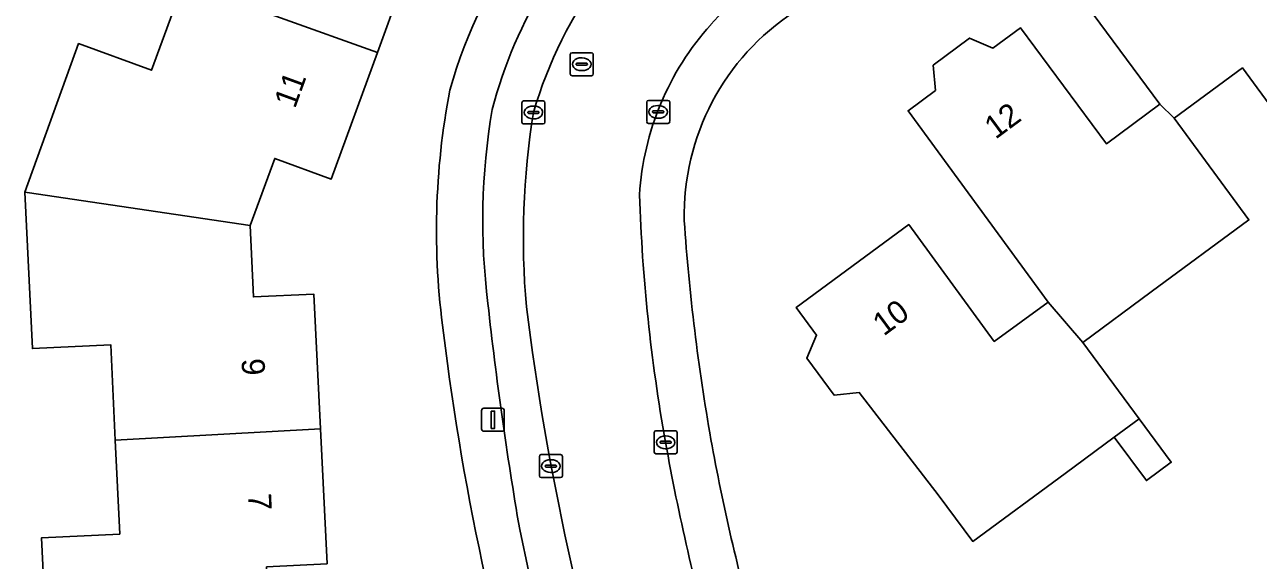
# Model space of a CAD drawing. Extents: x 163426 to 164192, y 380329 to 381641.
# Drawn here: x 163705 to 163758.7, y 381213.5 to 381236.8 of the extents above; entities that cross this region are included whole.
import ezdxf

# ---------------------------------------------------------------- set-up
doc = ezdxf.new("R2010")
doc.units = 0
for name, color, linetype in [('IMGEO_Erf', 7, 'Continuous'), ('IMGEO_Kolk', 7, 'Continuous'), ('IMGEO_Lichtmast', 7, 'Continuous'), ('IMGEO_Pand', 7, 'Continuous'), ('IMGEO_Pand_nummerreeks', 7, 'Continuous'), ('IMGEO_Parkeervlak_open', 7, 'Continuous'), ('IMGEO_Rijbaan_lokaal_open', 7, 'Continuous'), ('IMGEO_Rioolput', 7, 'Continuous'), ('IMGEO_Voetpad_open', 7, 'Continuous')]:
    doc.layers.add(name, color=color, linetype=linetype)

msp = doc.modelspace()

# ---------------------------------------------------------------- linework, layer by layer
at = {"layer": 'IMGEO_Erf'}
for points in [[(163722.346, 381241.131), (163720.335, 381235.612), (163718.325, 381230.097), (163715.867, 381230.997), (163714.795, 381228.068), (163714.941, 381224.962), (163717.567, 381225.086), (163717.855, 381219.215), (163718.143, 381213.343)], [(163759.474, 381232.919), (163757.985, 381234.938), (163755.009, 381232.744), (163758.27, 381228.319), (163754.015, 381225.182), (163751.038, 381222.987), (163753.493, 381219.658), (163754.889, 381217.765), (163753.805, 381216.966), (163752.409, 381218.859), (163750.27, 381217.282), (163746.245, 381214.315), (163744.744, 381216.35), (163741.311, 381220.8), (163740.212, 381220.688), (163739.024, 381222.303), (163739.451, 381223.303), (163738.562, 381224.499), (163743.461, 381228.115), (163747.184, 381223.024), (163749.527, 381224.738), (163743.435, 381233.069), (163744.633, 381233.956), (163744.518, 381235.053), (163746.113, 381236.233), (163747.128, 381235.802), (163748.325, 381236.688), (163752.069, 381231.629), (163754.397, 381233.352), (163748.871, 381240.82)], [(163706.058, 381207.644), (163705.722, 381214.476), (163709.123, 381214.639), (163708.928, 381218.726), (163708.73, 381222.879), (163705.319, 381222.716), (163704.985, 381229.526), (163707.328, 381235.993), (163710.509, 381234.834), (163711.898, 381238.645)]]:
    msp.add_lwpolyline(points, dxfattribs=at)
for centre, radius, start, end in [((163745.109, 381227.856), 22.467, 123.9213, 164.2166), ((163744.262, 381228.521), 10.574, 123.1077, 181.2485), ((163755.31, 381227.858), 32.402, 169.1322, 187.8951), ((163824.849, 381234.585), 91.376, 183.94986, 189.97771), ((163835.642, 381237.123), 113.261, 186.95585, 197.94301), ((163823.036, 381234.647), 89.602, 190.21727, 195.8365)]:
    msp.add_arc(centre, radius, start, end, dxfattribs=at)
at = {"layer": 'IMGEO_Kolk'}
for p, q in [((163726.626, 381232.571), (163726.626, 381233.423)), ((163726.701, 381233.497), (163727.553, 381233.497)), ((163727.627, 381233.423), (163727.627, 381232.571)), ((163732.057, 381232.596), (163732.057, 381233.448)), ((163732.132, 381233.522), (163732.984, 381233.522)), ((163733.058, 381233.448), (163733.058, 381232.596)), ((163726.885, 381232.991), (163726.885, 381233.003)), ((163727.323, 381232.954), (163726.925, 381232.954)), ((163726.928, 381233.04), (163727.326, 381233.04)), ((163727.114, 381233.277), (163727.139, 381233.277)), ((163727.369, 381233.003), (163727.369, 381232.991)), ((163732.316, 381233.016), (163732.316, 381233.028)), ((163732.754, 381232.979), (163732.356, 381232.979)), ((163732.359, 381233.065), (163732.757, 381233.065)), ((163732.545, 381233.302), (163732.57, 381233.302)), ((163732.8, 381233.028), (163732.8, 381233.016)), ((163727.553, 381232.497), (163726.701, 381232.497)), ((163727.137, 381232.717), (163727.112, 381232.717)), ((163732.984, 381232.522), (163732.132, 381232.522)), ((163732.568, 381232.742), (163732.543, 381232.742)), ((163732.382, 381218.208), (163732.382, 381219.06)), ((163732.457, 381219.134), (163733.309, 381219.134)), ((163732.87, 381218.914), (163732.895, 381218.914)), ((163733.383, 381219.06), (163733.383, 381218.208)), ((163732.641, 381218.628), (163732.641, 381218.64)), ((163733.079, 381218.591), (163732.681, 381218.591)), ((163732.684, 381218.677), (163733.082, 381218.677)), ((163732.893, 381218.354), (163732.868, 381218.354)), ((163733.125, 381218.64), (163733.125, 381218.628)), ((163727.385, 381217.171), (163727.385, 381218.023)), ((163727.46, 381218.097), (163728.312, 381218.097)), ((163727.873, 381217.877), (163727.898, 381217.877)), ((163728.386, 381218.023), (163728.386, 381217.171)), ((163733.309, 381218.134), (163732.457, 381218.134)), ((163727.644, 381217.591), (163727.644, 381217.603)), ((163728.082, 381217.554), (163727.684, 381217.554)), ((163727.687, 381217.64), (163728.085, 381217.64)), ((163727.896, 381217.317), (163727.871, 381217.317)), ((163728.128, 381217.603), (163728.128, 381217.591)), ((163728.312, 381217.097), (163727.46, 381217.097))]:
    msp.add_line(p, q, dxfattribs=at)
for points in [[(163726.626, 381232.571), (163726.626, 381233.423)], [(163726.701, 381233.497), (163727.553, 381233.497)], [(163727.627, 381233.423), (163727.627, 381232.571)], [(163732.057, 381232.596), (163732.057, 381233.448)], [(163732.132, 381233.522), (163732.984, 381233.522)], [(163733.058, 381233.448), (163733.058, 381232.596)], [(163727.553, 381232.497), (163726.701, 381232.497)], [(163732.984, 381232.522), (163732.132, 381232.522)], [(163732.382, 381218.208), (163732.382, 381219.06)], [(163732.457, 381219.134), (163733.309, 381219.134)], [(163733.383, 381219.06), (163733.383, 381218.208)], [(163727.385, 381217.171), (163727.385, 381218.023)], [(163727.46, 381218.097), (163728.312, 381218.097)], [(163728.386, 381218.023), (163728.386, 381217.171)], [(163733.309, 381218.134), (163732.457, 381218.134)], [(163728.312, 381217.097), (163727.46, 381217.097)]]:
    msp.add_lwpolyline(points, dxfattribs=at)
for centre, radius, start, end in [((163726.703, 381233.421), 0.0765, 91.552, 178.448), ((163726.703, 381233.421), 0.0765, 91.552, 178.448), ((163727.551, 381233.421), 0.0765, 1.552, 88.448), ((163727.551, 381233.421), 0.0765, 1.552, 88.448), ((163732.134, 381233.446), 0.0765, 91.552, 178.448), ((163732.134, 381233.446), 0.0765, 91.552, 178.448), ((163732.982, 381233.446), 0.0765, 1.552, 88.448), ((163732.982, 381233.446), 0.0765, 1.552, 88.448), ((163726.925, 381233), 0.0403, 85.8775, 175.7526), ((163726.922, 381232.99), 0.0366, 178.938, 274.7102), ((163727.326, 381232.997), 0.043, 264.8664, 352.4533), ((163727.33, 381233.002), 0.0386, 1.7309, 96.639), ((163732.356, 381233.025), 0.0403, 85.8775, 175.7526), ((163732.353, 381233.015), 0.0366, 178.938, 274.7102), ((163732.757, 381233.022), 0.043, 264.8664, 352.4533), ((163732.761, 381233.027), 0.0386, 1.7309, 96.639), ((163726.703, 381232.573), 0.0765, 181.552, 268.448), ((163726.703, 381232.573), 0.0765, 181.552, 268.448), ((163727.551, 381232.573), 0.0765, 271.552, 358.448), ((163727.551, 381232.573), 0.0765, 271.552, 358.448), ((163732.134, 381232.598), 0.0765, 181.552, 268.448), ((163732.134, 381232.598), 0.0765, 181.552, 268.448), ((163732.982, 381232.598), 0.0765, 271.552, 358.448), ((163732.982, 381232.598), 0.0765, 271.552, 358.448), ((163732.459, 381219.058), 0.0765, 91.552, 178.448), ((163732.459, 381219.058), 0.0765, 91.552, 178.448), ((163733.307, 381219.058), 0.0765, 1.552, 88.448), ((163733.307, 381219.058), 0.0765, 1.552, 88.448), ((163732.681, 381218.637), 0.0403, 85.8775, 175.7526), ((163732.678, 381218.627), 0.0366, 178.938, 274.7102), ((163733.082, 381218.634), 0.043, 264.8664, 352.4533), ((163733.086, 381218.639), 0.0386, 1.7309, 96.639), ((163727.462, 381218.021), 0.0765, 91.552, 178.448), ((163727.462, 381218.021), 0.0765, 91.552, 178.448), ((163728.31, 381218.021), 0.0765, 1.552, 88.448), ((163728.31, 381218.021), 0.0765, 1.552, 88.448), ((163732.459, 381218.21), 0.0765, 181.552, 268.448), ((163732.459, 381218.21), 0.0765, 181.552, 268.448), ((163733.307, 381218.21), 0.0765, 271.552, 358.448), ((163733.307, 381218.21), 0.0765, 271.552, 358.448), ((163727.684, 381217.6), 0.0403, 85.8775, 175.7526), ((163727.681, 381217.59), 0.0366, 178.938, 274.7102), ((163728.085, 381217.597), 0.043, 264.8664, 352.4533), ((163728.089, 381217.602), 0.0386, 1.7309, 96.639), ((163727.462, 381217.173), 0.0765, 181.552, 268.448), ((163727.462, 381217.173), 0.0765, 181.552, 268.448), ((163728.31, 381217.173), 0.0765, 271.552, 358.448), ((163728.31, 381217.173), 0.0765, 271.552, 358.448)]:
    msp.add_arc(centre, radius, start, end, dxfattribs=at)
for centre, major_axis, ratio, start_param, end_param in [((163727.113, 381232.997), (-0.387, 0.002), 0.722429, 4.712389, 7.853982), ((163727.138, 381232.997), (-0.39, 0.002), 0.717154, 1.570796, 4.712389), ((163732.544, 381233.022), (-0.387, 0.002), 0.722429, 4.712389, 7.853982), ((163732.569, 381233.022), (-0.39, 0.002), 0.717154, 1.570796, 4.712389), ((163732.869, 381218.634), (-0.387, 0.002), 0.722429, 4.712389, 7.853982), ((163732.894, 381218.634), (-0.39, 0.002), 0.717154, 1.570796, 4.712389), ((163727.872, 381217.597), (-0.387, 0.002), 0.722429, 4.712389, 7.853982), ((163727.897, 381217.597), (-0.39, 0.002), 0.717154, 1.570796, 4.712389)]:
    msp.add_ellipse(centre, major_axis=major_axis, ratio=ratio, start_param=start_param, end_param=end_param, dxfattribs=at)
at = {"layer": 'IMGEO_Lichtmast'}
for p, q in [((163724.869, 381219.215), (163724.869, 381220.015)), ((163724.869, 381220.015), (163724.869, 381219.215)), ((163724.969, 381220.115), (163725.759, 381220.115)), ((163725.759, 381220.115), (163724.969, 381220.115)), ((163725.859, 381220.015), (163725.859, 381219.215)), ((163725.859, 381219.215), (163725.859, 381220.015)), ((163725.759, 381219.115), (163724.969, 381219.115)), ((163724.969, 381219.115), (163725.759, 381219.115))]:
    msp.add_line(p, q, dxfattribs=at)
msp.add_lwpolyline([(163725.289, 381219.99), (163725.439, 381219.99), (163725.439, 381219.24), (163725.289, 381219.24), (163725.289, 381219.99)], dxfattribs=at)
for centre, start, end in [((163724.969, 381220.015), 90, 180), ((163724.969, 381220.015), 90, 180), ((163725.759, 381220.015), 0, 90), ((163725.759, 381220.015), 360, 90), ((163724.969, 381219.215), 180, 270), ((163724.969, 381219.215), 180, 270), ((163725.759, 381219.215), 270, 0), ((163725.759, 381219.215), 270, 0)]:
    msp.add_arc(centre, 0.1, start, end, dxfattribs=at)
at = {"layer": 'IMGEO_Pand'}
for points in [[(163711.898, 381238.645), (163720.335, 381235.612), (163722.346, 381241.131), (163719.854, 381242.029), (163720.91, 381244.965), (163712.596, 381250), (163712.49, 381250.064), (163710.141, 381243.711), (163713.322, 381242.551)], [(163760.154, 381240.746), (163757.767, 381238.988), (163756.49, 381240.723), (163753.76, 381244.43), (163752.57, 381243.55), (163751.55, 381243.983), (163749.955, 381242.803), (163750.07, 381241.705), (163748.871, 381240.82), (163754.397, 381233.352), (163755.009, 381232.744), (163757.985, 381234.938), (163759.474, 381232.919), (163763.729, 381236.056), (163762.241, 381238.075)], [(163711.898, 381238.645), (163710.509, 381234.834), (163707.328, 381235.993), (163704.985, 381229.526), (163705.09, 381229.51), (163714.795, 381228.068), (163715.867, 381230.997), (163718.325, 381230.097), (163720.335, 381235.612)], [(163749.527, 381224.738), (163751.038, 381222.987), (163754.015, 381225.182), (163758.27, 381228.319), (163755.009, 381232.744), (163754.397, 381233.352), (163752.069, 381231.629), (163748.325, 381236.688), (163747.128, 381235.802), (163746.113, 381236.233), (163744.518, 381235.053), (163744.633, 381233.956), (163743.435, 381233.069)], [(163708.928, 381218.726), (163717.855, 381219.215), (163717.567, 381225.086), (163714.941, 381224.962), (163714.795, 381228.068), (163705.09, 381229.51), (163704.985, 381229.526), (163705.319, 381222.716), (163708.73, 381222.879)], [(163751.038, 381222.987), (163749.527, 381224.738), (163747.184, 381223.024), (163743.461, 381228.115), (163738.562, 381224.499), (163739.451, 381223.303), (163739.024, 381222.303), (163740.212, 381220.688), (163741.311, 381220.8), (163744.744, 381216.35), (163746.245, 381214.315), (163750.27, 381217.282), (163752.409, 381218.859), (163753.493, 381219.658)], [(163753.493, 381219.658), (163752.409, 381218.859), (163753.805, 381216.966), (163754.889, 381217.765)], [(163706.058, 381207.644), (163715.679, 381210.09), (163715.515, 381213.206), (163718.143, 381213.343), (163717.855, 381219.215), (163708.928, 381218.726), (163709.123, 381214.639), (163705.722, 381214.476)]]:
    msp.add_lwpolyline(points, close=True, dxfattribs=at)
at = {"layer": 'IMGEO_Parkeervlak_open'}
msp.add_lwpolyline([(163726.53, 381214.841), (163727.315, 381211.12)], dxfattribs=at)
for centre, radius, start, end in [((163745.466, 381227.654), 19.099, 123.1417, 163.7666), ((163745.024, 381227.983), 20.349, 148.3996, 165.376), ((163753.699, 381228.265), 28.776, 170.2848, 187.1646), ((163761.167, 381227.519), 34.476, 170.8645, 184.964), ((163882.462, 381241.783), 158.242, 186.20614, 189.80279), ((163846.681, 381239.693), 120.816, 187.20689, 197.39843)]:
    msp.add_arc(centre, radius, start, end, dxfattribs=at)
at = {"layer": 'IMGEO_Rijbaan_lokaal_open'}
for centre, radius, start, end in [((163745.466, 381227.654), 19.099, 123.1417, 163.7666), ((163744.266, 381228.689), 12.444, 121.472, 139.199), ((163743.909, 381228.674), 12.185, 138.0509, 176.5062), ((163761.167, 381227.519), 34.476, 170.8645, 184.964), ((163805.998, 381231.761), 74.289, 181.80816, 190.17776), ((163846.681, 381239.693), 120.816, 187.20689, 197.39843), ((163825.611, 381235.09), 94.181, 190.0625, 195.93652)]:
    msp.add_arc(centre, radius, start, end, dxfattribs=at)
at = {"layer": 'IMGEO_Rioolput'}
for p, q in [((163728.731, 381234.672), (163728.731, 381235.524)), ((163728.806, 381235.598), (163729.658, 381235.598)), ((163729.732, 381235.524), (163729.732, 381234.672)), ((163728.99, 381235.092), (163728.99, 381235.104)), ((163729.428, 381235.055), (163729.03, 381235.055)), ((163729.033, 381235.141), (163729.431, 381235.141)), ((163729.219, 381235.378), (163729.244, 381235.378)), ((163729.474, 381235.104), (163729.474, 381235.092)), ((163729.658, 381234.598), (163728.806, 381234.598)), ((163729.242, 381234.818), (163729.217, 381234.818))]:
    msp.add_line(p, q, dxfattribs=at)
for points in [[(163728.731, 381234.672), (163728.731, 381235.524)], [(163728.806, 381235.598), (163729.658, 381235.598)], [(163729.732, 381235.524), (163729.732, 381234.672)], [(163729.658, 381234.598), (163728.806, 381234.598)]]:
    msp.add_lwpolyline(points, dxfattribs=at)
for centre, radius, start, end in [((163728.808, 381235.522), 0.0765, 91.552, 178.448), ((163728.808, 381235.522), 0.0765, 91.552, 178.448), ((163729.656, 381235.522), 0.0765, 1.552, 88.448), ((163729.656, 381235.522), 0.0765, 1.552, 88.448), ((163729.03, 381235.101), 0.0403, 85.8775, 175.7526), ((163729.027, 381235.091), 0.0366, 178.938, 274.7102), ((163729.431, 381235.098), 0.043, 264.8664, 352.4533), ((163729.435, 381235.103), 0.0386, 1.7309, 96.639), ((163728.808, 381234.674), 0.0765, 181.552, 268.448), ((163728.808, 381234.674), 0.0765, 181.552, 268.448), ((163729.656, 381234.674), 0.0765, 271.552, 358.448), ((163729.656, 381234.674), 0.0765, 271.552, 358.448)]:
    msp.add_arc(centre, radius, start, end, dxfattribs=at)
for centre, major_axis, ratio, start_param, end_param in [((163729.218, 381235.098), (-0.387, 0.002), 0.722429, 4.712389, 7.853982), ((163729.243, 381235.098), (-0.39, 0.002), 0.717154, 1.570796, 4.712389)]:
    msp.add_ellipse(centre, major_axis=major_axis, ratio=ratio, start_param=start_param, end_param=end_param, dxfattribs=at)
at = {"layer": 'IMGEO_Voetpad_open'}
msp.add_lwpolyline([(163727.315, 381211.12), (163726.53, 381214.841)], dxfattribs=at)
for centre, radius, start, end in [((163745.109, 381227.856), 22.467, 123.9213, 164.2166), ((163744.266, 381228.689), 12.444, 121.472, 139.199), ((163745.024, 381227.983), 20.349, 148.3996, 165.376), ((163744.262, 381228.521), 10.574, 123.1077, 181.2485), ((163743.909, 381228.674), 12.185, 138.0509, 176.5062), ((163755.31, 381227.858), 32.402, 169.1322, 187.8951), ((163753.699, 381228.265), 28.776, 170.2848, 187.1646), ((163805.998, 381231.761), 74.289, 181.80816, 190.17776), ((163824.849, 381234.585), 91.376, 183.94986, 189.97771), ((163882.462, 381241.783), 158.242, 186.20614, 189.80279), ((163835.642, 381237.123), 113.261, 186.95585, 197.94301), ((163825.611, 381235.09), 94.181, 190.0625, 195.93652), ((163823.036, 381234.647), 89.602, 190.21727, 195.8365)]:
    msp.add_arc(centre, radius, start, end, dxfattribs=at)

# ---------------------------------------------------------------- texts
at = {"layer": 'IMGEO_Pand_nummerreeks'}
for s, rotation, p in [('11', 69.9773, (163716.75, 381233.134)), ('12', 36.5045, (163747.237, 381231.803)), ('10', 36.4287, (163742.37, 381223.233)), ('9', 272.8081, (163714.421, 381222.264)), ('7', 272.8081, (163714.709, 381216.393))]:
    msp.add_text(s, height=1, rotation=rotation, dxfattribs=at).set_placement(p)

doc.saveas('drawing.dxf')
